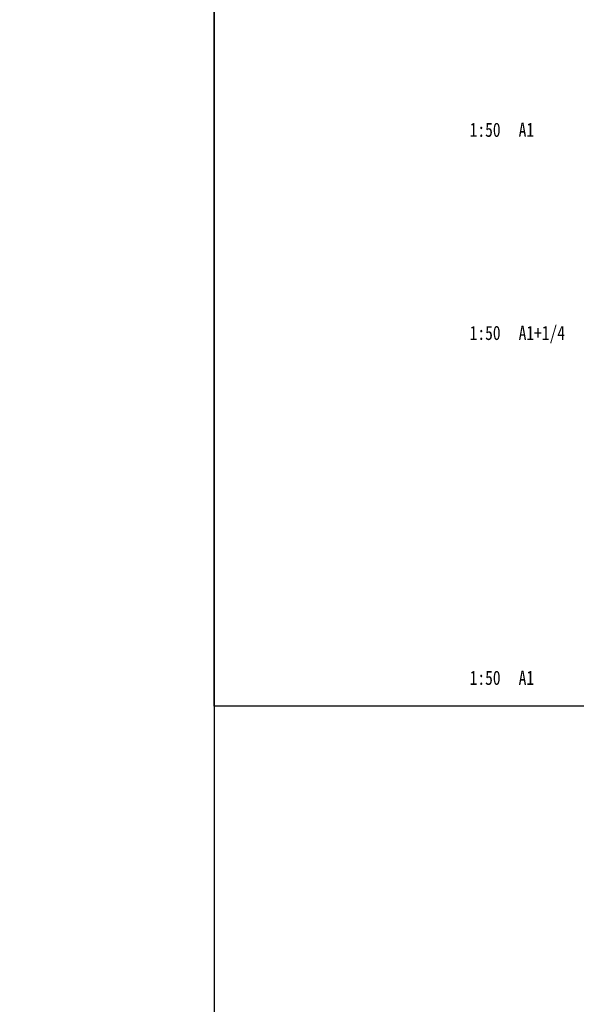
# Model space of a CAD drawing. Extents: x 797781 to 1255204, y 21234 to 1024248.
# Tile 765 of 1056: x 1026492 to 1144402, y 438089 to 646634. Entities that reach past the tile are written whole.
import ezdxf

# ---------------------------------------------------------------- set-up
doc = ezdxf.new("R2010")
doc.units = 0
doc.header["$LTSCALE"] = 1000
doc.header["$MEASUREMENT"] = 0
doc.styles.add('230303生产综合楼-平面图_t8$0$-黑体', font='simhei.ttf', dxfattribs={"width": 0.8})

msp = doc.modelspace()

# ---------------------------------------------------------------- linework, layer by layer
for points in [[(797780.7, 1024247.6), (1067669.1, 1024247.6), (1067669.1, 21233.7), (797780.7, 21233.7)], [(1067669.1, 809055.4), (1255204.1, 809055.4), (1255204.1, 501234.7), (1067669.1, 501234.7)]]:
    msp.add_lwpolyline(points, close=True)

# ---------------------------------------------------------------- texts
at = {"color": 6, "style": '230303生产综合楼-平面图_t8$0$-黑体', "width": 0.8}
for s, p in [('1:50', (1121818.1, 621826.3)), ('A1', (1132187.7, 621826.3)), ('1:50', (1121818.1, 578795.9)), ('A1+1/4', (1132187.7, 578795.9)), ('1:50', (1121818.1, 505749)), ('A1', (1132187.7, 505749))]:
    msp.add_text(s, height=3004.22, dxfattribs=at).set_placement(p)

doc.saveas('drawing.dxf')
